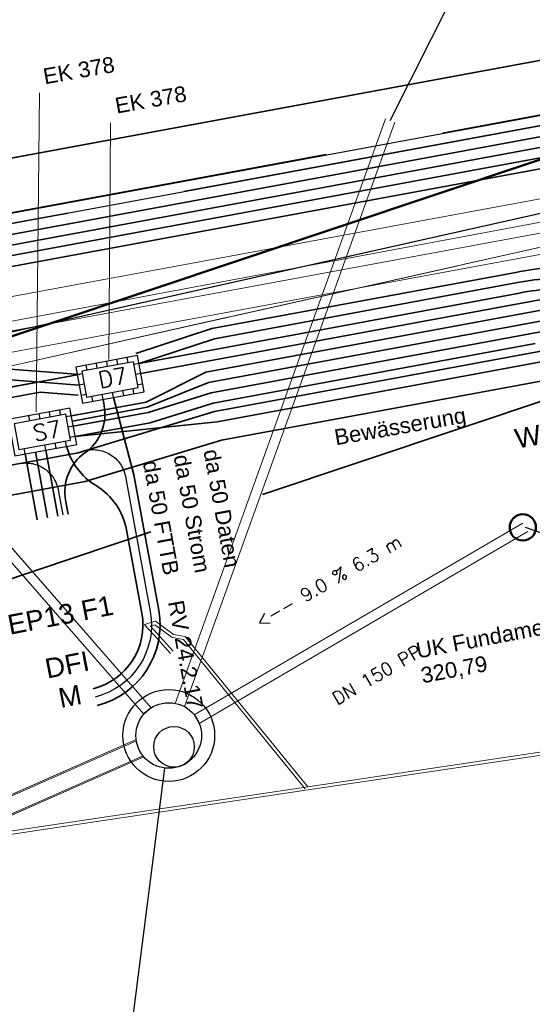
# Model space of a CAD drawing. Header units: metres. Extents: x -502 to 161, y -108 to 174.
# Tile 601 of 656: x -4 to 4, y 25 to 40. Entities that reach past the tile are written whole.
import ezdxf

# ---------------------------------------------------------------- set-up
doc = ezdxf.new("R2010")
doc.units = ezdxf.units.M
doc.header["$LTSCALE"] = 0.1
for name, pattern in [('1', [70, 50, -20]), ('237', [93, 75, -18]), ('240', [101.6, 101.6, 0]), ('86', [101.6, 101.6, 0])]:
    doc.linetypes.add(name, pattern=pattern)
for name, color, linetype in [('BRI31-005.07-5f08-Koordinierung Lageplan 4. BA Radstation - Seeterrasse 2023-05-31', 7, 'Continuous'), ('BRI32-005.02-5f05-Koordinierung Schemaplan 4 BA ZOB Teilbereich', 7, 'Continuous'), ('BRI32-005.03-5f06-Koordinierung Schemaplan 4 BA ZOB Teilbereich 2 Ost - Bahnhofsallee 2023-01-21', 7, 'Continuous')]:
    doc.layers.add(name, color=color, linetype=linetype)
doc.styles.add('Arial', font='arial.ttf')
doc.styles.add('Txt', font='txt_____.ttf')

msp = doc.modelspace()

# ---------------------------------------------------------------- linework, layer by layer
at = {"layer": 'BRI31-005.07-5f08-Koordinierung Lageplan 4. BA Radstation - Seeterrasse 2023-05-31', "color": 114, "linetype": 'Continuous', "lineweight": 30, "true_color": 0x00994c, "transparency": 33554687, "flags": 128}
msp.add_lwpolyline([(-64.088, 26.52), (15.711, 41.26)], dxfattribs=at)
msp.add_lwpolyline([(-64.088, 26.52), (15.711, 41.26)], dxfattribs=at)
at = {"layer": 'BRI31-005.07-5f08-Koordinierung Lageplan 4. BA Radstation - Seeterrasse 2023-05-31', "color": 7, "linetype": 'Continuous', "lineweight": 30, "transparency": 33554687, "flags": 128}
for points in [[(-70.467, 24.3), (-67.891, 24.776), (-67.891, 24.776, 0.043992), (-66.878, 25.053), (-66.878, 25.053, -0.042289), (-65.91, 25.322), (-59.979, 26.44), (19.346, 41.093), (22.457, 38), (22.493, 37.325), (22.22, 37.049)], [(-70.467, 24.3), (-67.891, 24.776), (-67.891, 24.776, 0.043992), (-66.878, 25.053), (-66.878, 25.053, -0.042289), (-65.91, 25.322), (-59.979, 26.44), (19.346, 41.093), (22.457, 38), (22.493, 37.325), (22.22, 37.049)], [(22.142, 37.127), (22.381, 37.367), (22.354, 37.877), (19.293, 40.92), (-59.95, 26.283), (-65.88, 25.157, 0.018793), (-66.856, 24.933, -0.019765), (-67.876, 24.702), (-70.453, 24.226)], [(22.142, 37.127), (22.381, 37.367), (22.354, 37.877), (19.293, 40.92), (-59.95, 26.283), (-65.88, 25.157, 0.018793), (-66.856, 24.933, -0.019765), (-67.876, 24.702), (-70.453, 24.226)]]:
    msp.add_lwpolyline(points, format="xyb", dxfattribs=at)
at = {"layer": 'BRI31-005.07-5f08-Koordinierung Lageplan 4. BA Radstation - Seeterrasse 2023-05-31', "color": 142, "linetype": 'Continuous', "lineweight": 30, "true_color": 0x0099cc, "transparency": 33554687, "flags": 128}
msp.add_lwpolyline([(10.564, 35.413), (-0.72, 33.329), (-2.8, 32.701), (-4.037, 32.472), (-4.6, 32.165), (-14.166, 30.398), (-14.166, 30.398, -0.062275), (-15.553, 30.317), (-15.553, 30.317, 0.062994), (-16.731, 30.25), (-21.183, 29.427), (-21.183, 29.427, 0.133184), (-22.117, 28.979), (-22.117, 28.979, -0.13319), (-23.051, 28.53), (-26.66, 27.864), (-26.66, 27.864, -0.104436), (-27.682, 27.89), (-27.682, 27.89), (-27.682, 27.89, 0.104442), (-28.704, 27.916), (-28.704, 27.916), (-38.301, 26.143, 0.203055)], format="xyb", dxfattribs=at)
msp.add_lwpolyline([(10.564, 35.413), (-0.72, 33.329), (-2.8, 32.701), (-4.037, 32.472), (-4.6, 32.165), (-14.166, 30.398), (-14.166, 30.398, -0.062275), (-15.553, 30.317), (-15.553, 30.317, 0.062994), (-16.731, 30.25), (-21.183, 29.427), (-21.183, 29.427, 0.133184), (-22.117, 28.979), (-22.117, 28.979, -0.13319), (-23.051, 28.53), (-26.66, 27.864), (-26.66, 27.864, -0.104436), (-27.682, 27.89), (-27.682, 27.89), (-27.682, 27.89, 0.104442), (-28.704, 27.916), (-28.704, 27.916), (-38.301, 26.143, 0.203055)], format="xyb", dxfattribs=at)
at = {"layer": 'BRI32-005.02-5f05-Koordinierung Schemaplan 4 BA ZOB Teilbereich', "color": 1, "linetype": 'Continuous', "lineweight": 25, "true_color": 0xff0000, "transparency": 33554687}
for p, q in [((1.853, 38.202), (4.92, 44.292)), ((3.913, 32.002), (7.437, 30.771)), ((-1.589, 28.333), (-2.168, 23.813))]:
    msp.add_line(p, q, dxfattribs=at)
at = {"layer": 'BRI32-005.02-5f05-Koordinierung Schemaplan 4 BA ZOB Teilbereich', "color": 7, "linetype": 'Continuous', "lineweight": 18, "transparency": 33554687}
for p, q in [((-40.587, 26.765), (21.386, 40.642)), ((-40.477, 26.277), (21.496, 40.154))]:
    msp.add_line(p, q, dxfattribs=at)
at = {"layer": 'BRI32-005.02-5f05-Koordinierung Schemaplan 4 BA ZOB Teilbereich', "color": 7, "linetype": '86', "lineweight": 18, "transparency": 33554687}
msp.add_line((-40.554, 26.26), (21.466, 40.15), dxfattribs=at)
at = {"layer": 'BRI32-005.02-5f05-Koordinierung Schemaplan 4 BA ZOB Teilbereich', "color": 1, "linetype": 'Continuous', "lineweight": 18, "true_color": 0xff0000, "transparency": 33554687}
for p, q in [((-3.549, 33.761), (-3.496, 38.625)), ((-2.439, 34.561), (-2.412, 38.165)), ((1.782, 38.227), (-1.428, 29.319)), ((1.923, 38.177), (-1.287, 29.269)), ((-7.981, 36.337), (-1.794, 29.251)), ((-8.094, 36.239), (-1.907, 29.152)), ((3.875, 32.067), (-1.136, 29.143)), ((3.951, 31.937), (-1.06, 29.013)), ((-2.021, 28.769), (-10.522, 25.023)), ((-2.019, 28.748), (-10.509, 25.007)), ((-1.918, 28.519), (-10.409, 24.778)), ((-1.905, 28.503), (-10.405, 24.758))]:
    msp.add_line(p, q, dxfattribs=at)
at = {"layer": 'BRI32-005.02-5f05-Koordinierung Schemaplan 4 BA ZOB Teilbereich', "color": 190, "linetype": '1', "lineweight": 35, "true_color": 0x7f00ff, "transparency": 33554687}
for p, q in [((-0.85, 33.895), (10.96, 36.076)), ((-3.717, 33.121), (-3.531, 32.115)), ((-3.56, 33.15), (-3.374, 32.144))]:
    msp.add_line(p, q, dxfattribs=at)
at = {"layer": 'BRI32-005.02-5f05-Koordinierung Schemaplan 4 BA ZOB Teilbereich', "color": 7, "linetype": 'Continuous', "lineweight": 35, "transparency": 33554687}
for p, q in [((-1.978, 34.5), (-0.827, 34.875)), ((-1.869, 33.91), (-3.01, 33.699)), ((-2.996, 33.62), (-1.855, 33.831))]:
    msp.add_line(p, q, dxfattribs=at)
at = {"layer": 'BRI32-005.02-5f05-Koordinierung Schemaplan 4 BA ZOB Teilbereich', "color": 7, "linetype": 'Continuous', "lineweight": 25, "transparency": 33554687}
for p, q in [((-2.458, 34.452), (-2.472, 34.531)), ((-2.3, 34.481), (-2.315, 34.56)), ((-2.143, 34.51), (-2.158, 34.589)), ((-2.772, 34.394), (-2.787, 34.473)), ((-2.615, 34.423), (-2.63, 34.502)), ((-1.978, 34.5), (-2.057, 34.485)), ((-2.844, 34.34), (-2.922, 34.325)), ((-1.949, 34.343), (-2.028, 34.328)), ((-2.815, 34.183), (-2.893, 34.168)), ((-2.213, 34.009), (-2.228, 34.088)), ((-2.056, 34.038), (-2.07, 34.117)), ((-1.92, 34.185), (-1.999, 34.171)), ((-2.786, 34.025), (-2.864, 34.011)), ((-2.685, 33.922), (-2.7, 34.001)), ((-2.528, 33.951), (-2.542, 34.03)), ((-2.37, 33.98), (-2.385, 34.059)), ((-3.175, 33.709), (-3.189, 33.788)), ((-3.647, 33.622), (-3.661, 33.701)), ((-3.489, 33.651), (-3.504, 33.73)), ((-3.332, 33.68), (-3.347, 33.759)), ((-3.01, 33.699), (-3.089, 33.685)), ((-2.981, 33.542), (-3.06, 33.527)), ((-3.087, 33.237), (-3.102, 33.316)), ((-2.952, 33.384), (-3.031, 33.37)), ((-3.717, 33.121), (-3.731, 33.2)), ((-3.402, 33.179), (-3.417, 33.258)), ((-3.245, 33.208), (-3.259, 33.287))]:
    msp.add_line(p, q, dxfattribs=at)
at = {"layer": 'BRI32-005.02-5f05-Koordinierung Schemaplan 4 BA ZOB Teilbereich', "color": 3, "linetype": '1', "lineweight": 35, "true_color": 0x00ff00, "transparency": 33554687}
for p, q in [((-2.952, 33.384), (-0.788, 33.611)), ((-3.402, 33.179), (-3.216, 32.173))]:
    msp.add_line(p, q, dxfattribs=at)
at = {"layer": 'BRI32-005.02-5f05-Koordinierung Schemaplan 4 BA ZOB Teilbereich', "color": 114, "linetype": 'Continuous', "lineweight": 35, "true_color": 0x00994c, "transparency": 33554687, "flags": 128}
msp.add_lwpolyline([(-87.579, 60.701), (-87.573, 60.847, -0.403893), (-86.572, 61.81), (-73.469, 61.787, -0.35713), (-72.49, 60.983), (-66.326, 30.095, -0.033762), (-66.332, 27.377, 0.490271), (-65.153, 26.324), (15.711, 41.26), (20.277, 43.291), (23.837, 43.968), (25.242, 43.746), (29.496, 44.556), (34.563, 42.932), (34.784, 42.922)], format="xyb", dxfattribs=at)
at = {"layer": 'BRI32-005.02-5f05-Koordinierung Schemaplan 4 BA ZOB Teilbereich', "color": 91, "linetype": 'Continuous', "lineweight": 50, "true_color": 0x7fff7f, "transparency": 33554687, "flags": 128}
msp.add_lwpolyline([(-44.419, 31.78), (-40.761, 26.922), (-40.761, 26.922, 0.322461), (-34.067, 24.841), (-34.067, 24.841), (18.619, 42.446)], format="xyb", dxfattribs=at)
at = {"layer": 'BRI32-005.02-5f05-Koordinierung Schemaplan 4 BA ZOB Teilbereich', "color": 7, "linetype": '237', "lineweight": 35, "transparency": 33554687, "flags": 128}
for points in [[(-70.467, 24.3), (-67.891, 24.776), (-67.891, 24.776, 0.043992), (-66.878, 25.053), (-66.878, 25.053, -0.042289), (-65.91, 25.322), (-59.979, 26.44), (19.346, 41.093), (22.457, 38), (22.493, 37.325), (22.22, 37.049)], [(22.142, 37.127), (22.381, 37.367), (22.354, 37.877), (19.293, 40.92), (-59.95, 26.283), (-65.88, 25.157, 0.018793), (-66.856, 24.933, -0.019765), (-67.876, 24.702), (-70.453, 24.226)]]:
    msp.add_lwpolyline(points, format="xyb", dxfattribs=at)
at = {"layer": 'BRI32-005.02-5f05-Koordinierung Schemaplan 4 BA ZOB Teilbereich', "color": 7, "linetype": 'Continuous', "lineweight": 35, "transparency": 33554687, "flags": 128}
for points in [[(-70.438, 24.143), (-59.921, 26.126), (19.24, 40.748), (22.197, 37.807), (22.221, 37.366), (22.062, 37.206)], [(-70.41, 23.998), (-59.892, 25.968), (19.186, 40.575), (22.041, 37.737), (22.061, 37.358), (21.986, 37.282)], [(-70.378, 23.855), (-59.863, 25.811), (19.133, 40.403), (21.937, 37.614), (21.948, 37.401), (21.908, 37.36)], [(-70.356, 23.71), (19.08, 40.23), (20.894, 38.426), (20.767, 37.844), (20.601, 37.677)], [(19.933, 37.658), (19.56, 38.157), (-0.958, 34.367), (-1.869, 33.91)], [(-1.855, 33.831), (-0.921, 34.207), (19.523, 37.983), (19.921, 37.667)]]:
    msp.add_lwpolyline(points, dxfattribs=at)
at = {"layer": 'BRI32-005.02-5f05-Koordinierung Schemaplan 4 BA ZOB Teilbereich', "color": 7, "linetype": 'Continuous', "lineweight": 18, "transparency": 33554687, "flags": 128}
for points in [[(-40.624, 26.76), (14.87, 39.191), (21.416, 40.65)], [(29.376, 36.57), (19.628, 34.767), (18.717, 39.7), (-24.49, 31.72), (-24.097, 29.593), (-26.063, 29.23), (-26.456, 31.356), (-61.714, 24.844)], [(29.435, 36.255), (19.371, 34.394), (18.46, 39.328), (-24.102, 31.368), (-23.724, 29.337), (-26.32, 28.857), (-26.713, 30.984), (-61.966, 24.472)], [(29.47, 36.063), (19.215, 34.167), (18.304, 39.1), (-23.89, 31.307), (-23.497, 29.18), (-26.476, 28.63), (-26.869, 30.756), (-62.119, 24.245)], [(29.529, 35.749), (18.958, 33.794), (18.047, 38.728), (-23.517, 31.05), (-23.124, 28.924), (-26.733, 28.257), (-27.126, 30.384), (-62.371, 23.873)]]:
    msp.add_lwpolyline(points, dxfattribs=at)
at = {"layer": 'BRI32-005.02-5f05-Koordinierung Schemaplan 4 BA ZOB Teilbereich', "color": 7, "linetype": '240', "lineweight": 18, "transparency": 33554687, "flags": 128}
msp.add_lwpolyline([(-17.061, 31.521), (21.496, 40.154), (21.386, 40.642), (-40.587, 26.765)], dxfattribs=at)
at = {"layer": 'BRI32-005.02-5f05-Koordinierung Schemaplan 4 BA ZOB Teilbereich', "color": 91, "linetype": '237', "lineweight": 35, "true_color": 0x7fff7f, "transparency": 33554687, "flags": 128}
msp.add_lwpolyline([(-43.556, 24.816, 0.322461), (-32.957, 21.522), (21.003, 39.552)], format="xyb", dxfattribs=at)
at = {"layer": 'BRI32-005.02-5f05-Koordinierung Schemaplan 4 BA ZOB Teilbereich', "color": 3, "linetype": '237', "lineweight": 35, "true_color": 0x00ff00, "transparency": 33554687, "flags": 128}
for points in [[(-2.028, 34.652), (-0.867, 35.031), (3.771, 35.887), (3.771, 35.887, -0.039828), (4.817, 35.995), (4.817, 35.995), (4.817, 35.995, 0.039592), (5.756, 36.091), (5.756, 36.091), (10.722, 37.008, -0.039663), (11.738, 37.114, 0.040224), (12.717, 37.214), (20.119, 38.582), (21.445, 37.263)], [(-2.922, 34.325), (-14.073, 32.266, 0.044939), (-14.824, 32.056), (-14.824, 32.056, -0.044936), (-15.576, 31.846), (-15.576, 31.846), (-28.147, 29.524, 0.009999), (-28.636, 29.423, -0.010001), (-29.126, 29.323)]]:
    msp.add_lwpolyline(points, format="xyb", dxfattribs=at)
at = {"layer": 'BRI32-005.02-5f05-Koordinierung Schemaplan 4 BA ZOB Teilbereich', "color": 7, "linetype": 'Continuous', "lineweight": 35, "transparency": 33554687, "flags": 128}
for points in [[(21.332, 37.149), (20.065, 38.409), (12.746, 37.057, -0.039937), (11.749, 36.954, 0.039935), (10.751, 36.851), (5.794, 35.936, -0.040223), (4.814, 35.835, 0.039663), (3.798, 35.73), (-0.827, 34.875)], [(-1.978, 34.5), (3.827, 35.572, -0.039891), (4.824, 35.675, 0.039982), (5.823, 35.778), (10.78, 36.694), (10.78, 36.694, -0.414214), (11.945, 35.892), (11.945, 35.892), (12.095, 35.077)], [(-1.949, 34.343), (4.492, 35.532, -0.414215), (5.657, 34.731), (5.84, 33.738)], [(-2.881, 34.328), (-4.146, 34.425), (-14.841, 32.449, 0.414213), (-15.643, 31.284), (-15.146, 28.591)], [(-2.893, 34.168), (-4.137, 34.264), (-13.18, 32.593, 0.414212), (-13.982, 31.428), (-12.958, 25.885)], [(-2.905, 34.014), (-3.486, 34.059), (-14.043, 32.109), (-14.043, 32.109, 0.041741), (-14.796, 31.903), (-14.796, 31.903, -0.041738), (-15.549, 31.698), (-28.119, 29.376), (-28.119, 29.376, 0.014997), (-28.608, 29.271), (-28.608, 29.271), (-28.608, 29.271, -0.015), (-29.097, 29.165), (-29.097, 29.165)], [(-3.059, 32.202), (-3.098, 32.413), (-3.098, 32.413, -0.29231), (-2.804, 33.136), (-2.804, 33.136, 0.292296), (-2.511, 33.858), (-2.528, 33.951)], [(-2.37, 33.98), (-2.06, 32.8), (-1.679, 30.741, -0.397314), (-2.618, 29.288)]]:
    msp.add_lwpolyline(points, format="xyb", dxfattribs=at)
at = {"layer": 'BRI32-005.02-5f05-Koordinierung Schemaplan 4 BA ZOB Teilbereich', "color": 1, "linetype": 'Continuous', "lineweight": 18, "true_color": 0xff0000, "transparency": 33554687, "flags": 128}
for points in [[(1.782, 38.227), (-1.428, 29.319), (-1.287, 29.269), (1.923, 38.177)], [(-8.094, 36.239), (-1.907, 29.152), (-1.794, 29.251), (-7.981, 36.337)], [(3.875, 32.067), (-1.136, 29.143), (-1.06, 29.013), (3.951, 31.937)], [(-2.021, 28.769), (-10.522, 25.023), (-10.405, 24.758), (-1.905, 28.503)], [(-2.019, 28.748), (-10.509, 25.007), (-10.409, 24.778), (-1.918, 28.519)]]:
    msp.add_lwpolyline(points, dxfattribs=at)
at = {"layer": 'BRI32-005.02-5f05-Koordinierung Schemaplan 4 BA ZOB Teilbereich', "color": 1, "linetype": 'Continuous', "lineweight": 35, "true_color": 0xff0000, "transparency": 33554687, "flags": 128}
for points in [[(-0.826, 33.767), (10.483, 35.856), (10.483, 35.856, -0.029944), (11.81, 36.02), (11.81, 36.02), (11.81, 36.02, 0.029945), (13.137, 36.183), (13.137, 36.183), (17.303, 36.953, 0.159698), (18.397, 37.55), (18.397, 37.55, -0.081228), (18.909, 37.942), (18.909, 37.942), (18.909, 37.942, -0.027273), (19.107, 38.035), (19.107, 38.035)], [(-57.81, 22.997), (-44.249, 25.502, -0.226225), (-43.417, 25.279), (-43.417, 25.279, 0.226225), (-42.586, 25.056), (-42.586, 25.056), (-39.956, 25.541, 0.204552), (-39.17, 26.063), (-39.17, 26.063, -0.204543), (-38.384, 26.585), (-38.384, 26.585), (-27.802, 28.54), (-26.841, 28.84), (-16.812, 30.692, -0.062571), (-15.531, 30.766, 0.062569), (-14.249, 30.84), (-4.753, 32.594), (-4.19, 32.902), (-2.907, 33.139), (-0.826, 33.767)]]:
    msp.add_lwpolyline(points, format="xyb", dxfattribs=at)
at = {"layer": 'BRI32-005.02-5f05-Koordinierung Schemaplan 4 BA ZOB Teilbereich', "color": 3, "linetype": 'Continuous', "lineweight": 35, "true_color": 0x00ff00, "transparency": 33554687, "flags": 128}
for points in [[(19.835, 37.558), (19.507, 37.818), (-0.879, 34.052)], [(-0.879, 34.052), (-1.84, 33.752), (-2.981, 33.542)]]:
    msp.add_lwpolyline(points, dxfattribs=at)
at = {"layer": 'BRI32-005.02-5f05-Koordinierung Schemaplan 4 BA ZOB Teilbereich', "color": 142, "linetype": 'Continuous', "lineweight": 35, "true_color": 0x0099cc, "transparency": 33554687, "flags": 128}
msp.add_lwpolyline([(10.564, 35.413), (-0.72, 33.329), (-2.8, 32.701), (-4.037, 32.472), (-4.6, 32.165), (-14.166, 30.398), (-14.166, 30.398, -0.062275), (-15.553, 30.317), (-15.553, 30.317, 0.062994), (-16.731, 30.25), (-21.183, 29.427), (-21.183, 29.427, 0.133184), (-22.117, 28.979), (-22.117, 28.979, -0.13319), (-23.051, 28.53), (-26.66, 27.864), (-26.66, 27.864, -0.104436), (-27.682, 27.89), (-27.682, 27.89), (-27.682, 27.89, 0.104442), (-28.704, 27.916), (-28.704, 27.916), (-38.301, 26.143, 0.203055)], format="xyb", dxfattribs=at)
at = {"layer": 'BRI32-005.02-5f05-Koordinierung Schemaplan 4 BA ZOB Teilbereich', "color": 7, "linetype": 'Continuous', "lineweight": 25, "transparency": 33554687, "flags": 128}
for points in [[(-2.944, 34.443), (-2.842, 33.893), (-1.898, 34.067), (-2, 34.618), (-2.944, 34.443)], [(-2.851, 34.379), (-2.778, 33.986), (-1.992, 34.131), (-2.064, 34.525), (-2.851, 34.379)], [(-3.976, 33.643), (-3.874, 33.092), (-2.93, 33.266), (-3.032, 33.817), (-3.976, 33.643)], [(-3.883, 33.579), (-3.81, 33.185), (-3.023, 33.331), (-3.096, 33.724), (-3.883, 33.579)]]:
    msp.add_lwpolyline(points, dxfattribs=at)
at = {"layer": 'BRI32-005.02-5f05-Koordinierung Schemaplan 4 BA ZOB Teilbereich', "color": 3, "linetype": 'Continuous', "lineweight": 35, "true_color": 0x00ff00, "transparency": 33554687, "flags": 128}
for points in [[(-0.788, 33.611), (4.376, 34.565, -0.414214), (5.541, 33.763)], [(-3.085, 33.238, 0.194739), (-2.635, 32.637, -0.214238), (-2.169, 31.963), (-1.935, 30.694, -0.397314), (-2.68, 29.541)]]:
    msp.add_lwpolyline(points, format="xyb", dxfattribs=at)
at = {"layer": 'BRI32-005.02-5f05-Koordinierung Schemaplan 4 BA ZOB Teilbereich', "color": 190, "linetype": 'Continuous', "lineweight": 35, "true_color": 0x7f00ff, "transparency": 33554687, "flags": 128}
msp.add_lwpolyline([(-2.952, 33.384), (-1.811, 33.595), (-0.85, 33.895)], dxfattribs=at)
at = {"layer": 'BRI32-005.02-5f05-Koordinierung Schemaplan 4 BA ZOB Teilbereich', "color": 1, "linetype": '237', "lineweight": 25, "true_color": 0xff0000, "transparency": 33554687, "flags": 128}
for points in [[(-2.824, 33.164, -0.447008), (-2.187, 32.776), (-1.807, 30.717)], [(-3.795, 32.974, -0.414214), (-3.213, 32.574), (-3.142, 32.191)], [(-1.807, 30.717, -0.397314), (-2.649, 29.415)]]:
    msp.add_lwpolyline(points, format="xyb", dxfattribs=at)
at = {"layer": 'BRI32-005.02-5f05-Koordinierung Schemaplan 4 BA ZOB Teilbereich', "color": 190, "linetype": 'Continuous', "lineweight": 18, "true_color": 0x7f00ff, "transparency": 33554687, "flags": 128}
for points in [[(0.595, 28.048), (-1.274, 30.336), (-1.451, 30.37), (-1.725, 30.57), (-1.896, 30.52), (-1.847, 30.467), (-1.744, 30.354), (-1.496, 30.081)], [(6.652, 28.949), (0.595, 28.048), (-5.008, 27.214), (-5.475, 27.204), (-5.57, 27.202), (-7.984, 27.152), (-10.733, 26.907), (-12.488, 26.723), (-19.314, 26.007), (-23.712, 25.546), (-33.256, 24.571), (-32.488, 23.737), (-31.738, 22.968), (-31.338, 22.576), (-31.1, 22.336), (-30.93, 21.987), (-30.917, 21.622), (-30.988, 21.407), (-34.832, 21.015), (-37.241, 20.744), (-40.129, 20.401), (-43.546, 19.994), (-44.865, 19.837)]]:
    msp.add_lwpolyline(points, dxfattribs=at)
at = {"layer": 'BRI32-005.02-5f05-Koordinierung Schemaplan 4 BA ZOB Teilbereich', "color": 255, "linetype": 'Continuous', "lineweight": 13, "transparency": 33554687, "flags": 128}
for points in [[(-1.459, 30.115), (-1.707, 30.388), (-1.81, 30.501), (-1.805, 30.495), (-1.735, 30.515), (-1.472, 30.323), (-1.301, 30.29), (0.556, 28.016)], [(6.659, 28.9), (0.602, 27.999), (-5.004, 27.164), (-5.474, 27.154), (-5.569, 27.152), (-7.981, 27.102), (-10.728, 26.857), (-12.483, 26.673), (-19.309, 25.957), (-23.707, 25.496), (-33.152, 24.531), (-32.452, 23.771), (-31.703, 23.003), (-31.303, 22.611), (-31.059, 22.365), (-30.881, 21.999), (-30.867, 21.615), (-30.951, 21.361), (-34.827, 20.965), (-37.235, 20.694), (-40.123, 20.351), (-43.54, 19.944), (-44.86, 19.787)]]:
    msp.add_lwpolyline(points, dxfattribs=at)
at = {"layer": 'BRI32-005.02-5f05-Koordinierung Schemaplan 4 BA ZOB Teilbereich', "color": 1, "linetype": 'Continuous', "lineweight": 50, "true_color": 0xff0000, "transparency": 33554687}
msp.add_circle((3.877, 32), 0.2, dxfattribs=at)
at = {"layer": 'BRI32-005.02-5f05-Koordinierung Schemaplan 4 BA ZOB Teilbereich', "color": 1, "linetype": 'Continuous', "lineweight": 25, "true_color": 0xff0000, "transparency": 33554687}
for centre, radius in [((-1.525, 28.829), 0.7), ((-1.525, 28.829), 0.5), ((-1.445, 28.657), 0.31)]:
    msp.add_circle(centre, radius, dxfattribs=at)
at = {"layer": 'BRI32-005.03-5f06-Koordinierung Schemaplan 4 BA ZOB Teilbereich 2 Ost - Bahnhofsallee 2023-01-21', "color": 7, "linetype": 'Continuous', "lineweight": 13, "transparency": 33554687}
for p, q in [((-40.587, 26.765), (21.386, 40.642)), ((-40.477, 26.277), (21.496, 40.154))]:
    msp.add_line(p, q, dxfattribs=at)
at = {"layer": 'BRI32-005.03-5f06-Koordinierung Schemaplan 4 BA ZOB Teilbereich 2 Ost - Bahnhofsallee 2023-01-21', "color": 7, "linetype": '86', "lineweight": 13, "transparency": 33554687}
msp.add_line((-40.554, 26.26), (21.466, 40.15), dxfattribs=at)
at = {"layer": 'BRI32-005.03-5f06-Koordinierung Schemaplan 4 BA ZOB Teilbereich 2 Ost - Bahnhofsallee 2023-01-21', "color": 114, "linetype": 'Continuous', "lineweight": 30, "true_color": 0x00994c, "transparency": 33554687, "flags": 128}
msp.add_lwpolyline([(-64.088, 26.52), (15.711, 41.26)], dxfattribs=at)
at = {"layer": 'BRI32-005.03-5f06-Koordinierung Schemaplan 4 BA ZOB Teilbereich 2 Ost - Bahnhofsallee 2023-01-21', "color": 7, "linetype": '237', "lineweight": 30, "transparency": 33554687, "flags": 128}
for points in [[(-70.467, 24.3), (-67.891, 24.776), (-67.891, 24.776, 0.043992), (-66.878, 25.053), (-66.878, 25.053, -0.042289), (-65.91, 25.322), (-59.979, 26.44), (19.346, 41.093), (22.457, 38), (22.493, 37.325), (22.22, 37.049)], [(22.142, 37.127), (22.381, 37.367), (22.354, 37.877), (19.293, 40.92), (-59.95, 26.283), (-65.88, 25.157, 0.018793), (-66.856, 24.933, -0.019765), (-67.876, 24.702), (-70.453, 24.226)]]:
    msp.add_lwpolyline(points, format="xyb", dxfattribs=at)
at = {"layer": 'BRI32-005.03-5f06-Koordinierung Schemaplan 4 BA ZOB Teilbereich 2 Ost - Bahnhofsallee 2023-01-21', "color": 7, "linetype": 'Continuous', "lineweight": 30, "transparency": 33554687, "flags": 128}
for points in [[(-70.438, 24.143), (-59.921, 26.126), (19.24, 40.748), (22.197, 37.807), (22.221, 37.366), (22.062, 37.206)], [(-70.41, 23.998), (-59.892, 25.968), (19.186, 40.575), (22.041, 37.737), (22.061, 37.358), (21.986, 37.282)], [(-70.378, 23.855), (-59.863, 25.811), (19.133, 40.403), (21.937, 37.614), (21.948, 37.401), (21.908, 37.36)], [(-70.356, 23.71), (19.08, 40.23), (20.894, 38.426), (20.767, 37.844), (20.601, 37.677)]]:
    msp.add_lwpolyline(points, dxfattribs=at)
at = {"layer": 'BRI32-005.03-5f06-Koordinierung Schemaplan 4 BA ZOB Teilbereich 2 Ost - Bahnhofsallee 2023-01-21', "color": 7, "linetype": 'Continuous', "lineweight": 13, "transparency": 33554687, "flags": 128}
for points in [[(-40.624, 26.76), (14.87, 39.191), (21.416, 40.65)], [(29.376, 36.57), (19.628, 34.767), (18.717, 39.7), (-24.49, 31.72), (-24.097, 29.593), (-26.063, 29.23), (-26.456, 31.356), (-61.714, 24.844)], [(29.435, 36.255), (19.371, 34.394), (18.46, 39.328), (-24.102, 31.368), (-23.724, 29.337), (-26.32, 28.857), (-26.713, 30.984), (-61.966, 24.472)], [(29.47, 36.063), (19.215, 34.167), (18.304, 39.1), (-23.89, 31.307), (-23.497, 29.18), (-26.476, 28.63), (-26.869, 30.756), (-62.119, 24.245)], [(29.529, 35.749), (18.958, 33.794), (18.047, 38.728), (-23.517, 31.05), (-23.124, 28.924), (-26.733, 28.257), (-27.126, 30.384), (-62.371, 23.873)]]:
    msp.add_lwpolyline(points, dxfattribs=at)
at = {"layer": 'BRI32-005.03-5f06-Koordinierung Schemaplan 4 BA ZOB Teilbereich 2 Ost - Bahnhofsallee 2023-01-21', "color": 7, "linetype": '240', "lineweight": 13, "transparency": 33554687, "flags": 128}
msp.add_lwpolyline([(-17.061, 31.521), (21.496, 40.154), (21.386, 40.642), (-40.587, 26.765)], dxfattribs=at)
at = {"layer": 'BRI32-005.03-5f06-Koordinierung Schemaplan 4 BA ZOB Teilbereich 2 Ost - Bahnhofsallee 2023-01-21', "color": 142, "linetype": 'Continuous', "lineweight": 30, "true_color": 0x0099cc, "transparency": 33554687, "flags": 128}
msp.add_lwpolyline([(10.564, 35.413), (-0.72, 33.329), (-2.8, 32.701), (-4.037, 32.472), (-4.6, 32.165), (-14.166, 30.398), (-14.166, 30.398, -0.062275), (-15.553, 30.317), (-15.553, 30.317, 0.062994), (-16.731, 30.25), (-21.183, 29.427), (-21.183, 29.427, 0.133184), (-22.117, 28.979), (-22.117, 28.979, -0.13319), (-23.051, 28.53), (-26.66, 27.864), (-26.66, 27.864, -0.104436), (-27.682, 27.89), (-27.682, 27.89), (-27.682, 27.89, 0.104442), (-28.704, 27.916), (-28.704, 27.916), (-38.301, 26.143, 0.203055)], format="xyb", dxfattribs=at)
at = {"layer": 'BRI32-005.03-5f06-Koordinierung Schemaplan 4 BA ZOB Teilbereich 2 Ost - Bahnhofsallee 2023-01-21', "color": 7, "linetype": 'Continuous', "lineweight": 30, "transparency": 33554687, "flags": 128}
for points in [[(-2.881, 34.328), (-4.146, 34.425), (-14.841, 32.449, 0.414213), (-15.643, 31.284), (-15.146, 28.591)], [(-2.893, 34.168), (-4.137, 34.264), (-13.18, 32.593, 0.414212), (-13.982, 31.428), (-12.958, 25.885)], [(-2.905, 34.014), (-3.486, 34.059), (-14.043, 32.109), (-14.043, 32.109, 0.041741), (-14.796, 31.903), (-14.796, 31.903, -0.041738), (-15.549, 31.698), (-28.119, 29.376), (-28.119, 29.376, 0.014997), (-28.608, 29.271), (-28.608, 29.271), (-28.608, 29.271, -0.015), (-29.097, 29.165), (-29.097, 29.165)]]:
    msp.add_lwpolyline(points, format="xyb", dxfattribs=at)
at = {"layer": 'BRI32-005.03-5f06-Koordinierung Schemaplan 4 BA ZOB Teilbereich 2 Ost - Bahnhofsallee 2023-01-21', "color": 3, "linetype": '237', "lineweight": 30, "true_color": 0x00ff00, "transparency": 33554687, "flags": 128}
msp.add_lwpolyline([(-2.922, 34.325), (-14.073, 32.266, 0.044939), (-14.824, 32.056), (-14.824, 32.056, -0.044936), (-15.576, 31.846), (-15.576, 31.846), (-28.147, 29.524, 0.009999), (-28.636, 29.423, -0.010001), (-29.126, 29.323)], format="xyb", dxfattribs=at)
at = {"layer": 'BRI32-005.03-5f06-Koordinierung Schemaplan 4 BA ZOB Teilbereich 2 Ost - Bahnhofsallee 2023-01-21', "color": 1, "linetype": 'Continuous', "lineweight": 30, "true_color": 0xff0000, "transparency": 33554687, "flags": 128}
msp.add_lwpolyline([(-57.81, 22.997), (-44.249, 25.502, -0.226225), (-43.417, 25.279), (-43.417, 25.279, 0.226225), (-42.586, 25.056), (-42.586, 25.056), (-39.956, 25.541, 0.204552), (-39.17, 26.063), (-39.17, 26.063, -0.204543), (-38.384, 26.585), (-38.384, 26.585), (-27.802, 28.54), (-26.841, 28.84), (-16.812, 30.692, -0.062571), (-15.531, 30.766, 0.062569), (-14.249, 30.84), (-4.753, 32.594), (-4.19, 32.902), (-2.907, 33.139), (-0.826, 33.767)], format="xyb", dxfattribs=at)
at = {"layer": 'BRI32-005.03-5f06-Koordinierung Schemaplan 4 BA ZOB Teilbereich 2 Ost - Bahnhofsallee 2023-01-21', "color": 190, "linetype": 'Continuous', "lineweight": 13, "true_color": 0x7f00ff, "transparency": 33554687, "flags": 128}
msp.add_lwpolyline([(6.652, 28.949), (0.595, 28.048), (-5.008, 27.214), (-5.475, 27.204), (-5.57, 27.202), (-7.984, 27.152), (-10.733, 26.907), (-12.488, 26.723), (-19.314, 26.007), (-23.712, 25.546), (-33.256, 24.571), (-32.488, 23.737), (-31.738, 22.968), (-31.338, 22.576), (-31.1, 22.336), (-30.93, 21.987), (-30.917, 21.622), (-30.988, 21.407), (-34.832, 21.015), (-37.241, 20.744), (-40.129, 20.401), (-43.546, 19.994), (-44.865, 19.837)], dxfattribs=at)
at = {"layer": 'BRI32-005.03-5f06-Koordinierung Schemaplan 4 BA ZOB Teilbereich 2 Ost - Bahnhofsallee 2023-01-21', "color": 255, "linetype": 'Continuous', "lineweight": 9, "transparency": 33554687, "flags": 128}
msp.add_lwpolyline([(6.659, 28.9), (0.602, 27.999), (-5.004, 27.164), (-5.474, 27.154), (-5.569, 27.152), (-7.981, 27.102), (-10.728, 26.857), (-12.483, 26.673), (-19.309, 25.957), (-23.707, 25.496), (-33.152, 24.531), (-32.452, 23.771), (-31.703, 23.003), (-31.303, 22.611), (-31.059, 22.365), (-30.881, 21.999), (-30.867, 21.615), (-30.951, 21.361), (-34.827, 20.965), (-37.235, 20.694), (-40.123, 20.351), (-43.54, 19.944), (-44.86, 19.787)], dxfattribs=at)

# ---------------------------------------------------------------- texts
at = {"layer": 'BRI32-005.02-5f05-Koordinierung Schemaplan 4 BA ZOB Teilbereich', "color": 1, "true_color": 0xff0000, "transparency": 33554687, "attachment_point": 1, "line_spacing_factor": 0.25}
for s, insert, char_height, rotation, style in [('EK 378', (-3.459, 38.988), 0.24, 10.0084, 'Arial'), ('EK 378', (-2.362, 38.542), 0.24, 10.0084, 'Arial'), ('da 50 FTTB', (-1.685, 33.04), 0.24, 280.4654, 'Arial'), ('<-- 9.0 % 6.3 m', (-0.227, 30.628), 0.2, 30.263, 'Txt'), ('RV 24.2.17', (-1.302, 30.908), 0.24, 280.5567, 'Arial'), ('DN 150 PP', (0.942, 29.458), 0.2, 30.263, 'Txt')]:
    msp.add_mtext(s, dxfattribs=dict(at, insert=insert, char_height=char_height, rotation=rotation, style=style))
at = {"layer": 'BRI32-005.02-5f05-Koordinierung Schemaplan 4 BA ZOB Teilbereich', "color": 7, "transparency": 33554687, "attachment_point": 1, "line_spacing_factor": 0.25}
for s, insert, char_height, rotation, style in [('D7', (-2.619, 34.365), 0.25, 10.4655, 'Txt'), ('S7', (-3.615, 33.555), 0.25, 10.4655, 'Txt'), ('da 50 Daten', (-0.761, 33.211), 0.24, 280.4654, 'Arial'), ('da 50 Strom', (-1.217, 33.13), 0.24, 280.4654, 'Arial'), ('UK Fundament', (2.231, 30.237), 0.24, 10.737, 'Arial'), ('DFI', (-3.436, 29.99), 0.3, 10.9801, 'Arial'), ('320,79', (2.302, 29.859), 0.24, 10.737, 'Arial'), ('M', (-3.232, 29.541), 0.3, 10.9801, 'Arial')]:
    msp.add_mtext(s, dxfattribs=dict(at, insert=insert, char_height=char_height, rotation=rotation, style=style))
at = {"layer": 'BRI32-005.02-5f05-Koordinierung Schemaplan 4 BA ZOB Teilbereich', "color": 5, "true_color": 0x0000ff, "transparency": 33554687, "insert": (0.984, 33.487), "char_height": 0.24, "attachment_point": 1, "rotation": 9.843, "line_spacing_factor": 0.25, "style": 'Arial'}
msp.add_mtext('Bewässerung', dxfattribs=at)
at = {"layer": 'BRI32-005.02-5f05-Koordinierung Schemaplan 4 BA ZOB Teilbereich', "color": 20, "true_color": 0xff3f00, "transparency": 33554687, "insert": (3.733, 33.494), "char_height": 0.3, "attachment_point": 1, "rotation": 10.6486, "line_spacing_factor": 0.25, "style": 'Arial'}
msp.add_mtext('WM', dxfattribs=at)
at = {"layer": 'BRI32-005.02-5f05-Koordinierung Schemaplan 4 BA ZOB Teilbereich', "color": 190, "true_color": 0x7f00ff, "transparency": 33554687, "insert": (-4.007, 30.658), "char_height": 0.3, "attachment_point": 1, "rotation": 10.9801, "line_spacing_factor": 0.25, "style": 'Arial'}
msp.add_mtext('EP13 F1', dxfattribs=at)

doc.saveas('drawing.dxf')
